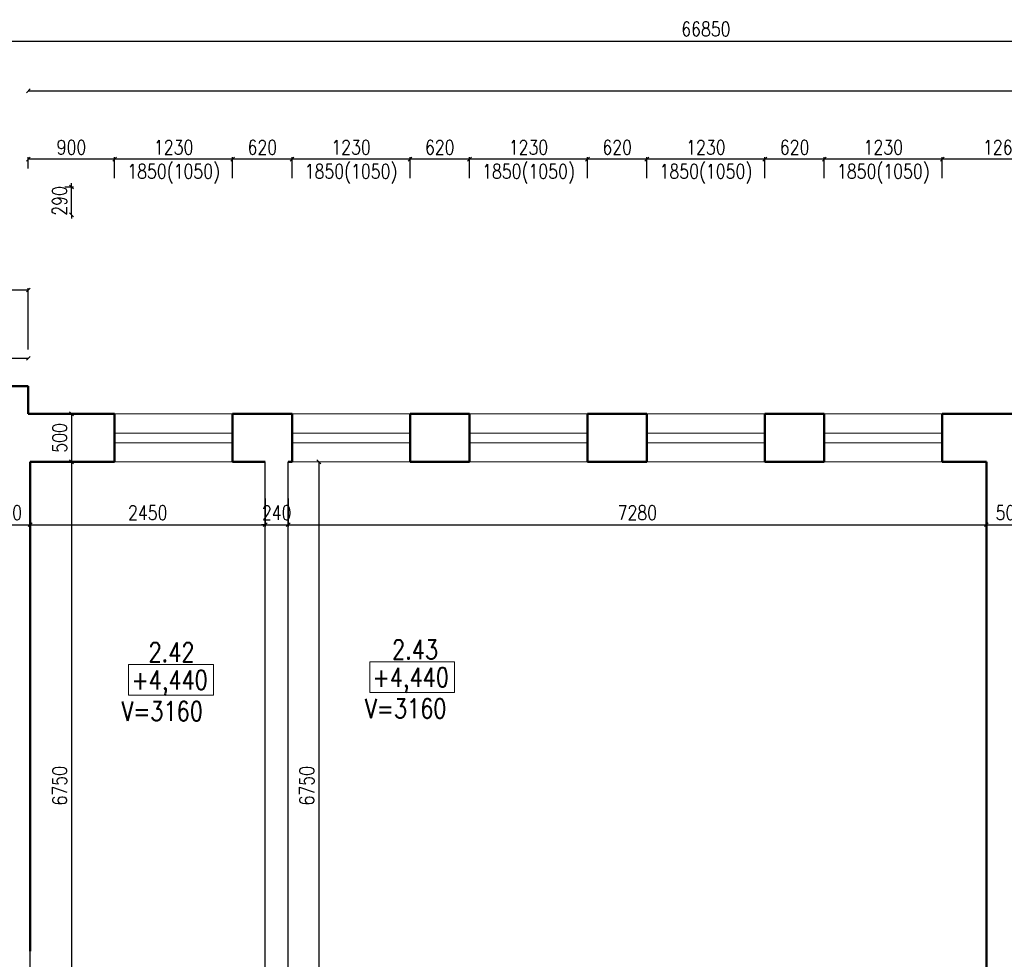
# Model space of a CAD drawing. Header units: millimetres. Extents: x -238874 to 551972, y -298952 to 658415.
# Tile 570 of 656: x 42568 to 52835, y 211207 to 220999. Entities that reach past the tile are written whole.
import ezdxf

# ---------------------------------------------------------------- set-up
doc = ezdxf.new("R2010")
doc.units = ezdxf.units.MM
doc.header["$LTSCALE"] = 20
for name, color, linetype in [('CZ', 255, 'Continuous'), ('KOTY', 8, 'Continuous'), ('ZDP', 50, 'Continuous')]:
    doc.layers.add(name, color=color, linetype=linetype)
doc.layers.add('NOSNÉ', color=8, linetype='Continuous', lineweight=50)
doc.layers.add('PRUCHODY', color=7, linetype='Continuous', lineweight=18)
doc.styles.add('SIMPLEX', font='SIMPLEX.shx', dxfattribs={"width": 0.8, "bigfont": 'CAD13.shx'})
doc.styles.get("Standard").update_dxf_attribs({"font": 'simplex.shx', "width": 0.8})
doc.dimstyles.new('CKA', dxfattribs={"dimtxt": 200, "dimasz": 40, "dimexe": 20, "dimexo": 0.2, "dimgap": 50, "dimtad": 1, "dimdec": 0, "dimrnd": 1, "dimzin": 0, "dimdsep": 46, "dimtxsty": 'Standard', "dimblk1": 'OBLIQUE', "dimblk2": 'OBLIQUE', "dimsah": 1, "dimcen": 0.09, "dimclrd": 253, "dimclre": 253, "dimclrt": 253, "dimadec": 0, "dimazin": 0, "dimtfac": 1, "dimtdec": 0, "dimtix": 1, "dimtmove": 2, "dimatfit": 3, "dimfxl": 1, "dimtolj": 1, "dimtzin": 0, "dimarcsym": 0})

# ---------------------------------------------------------------- blocks, each defined once
blk = doc.blocks.new('_OBLIQUE')
at = {"color": 0, "linetype": 'ByBlock'}
blk.add_line((-0.5, -0.5), (0.5, 0.5), dxfattribs=at)
blk = doc.blocks.new('*D1546')
at = {"layer": 'DEFPOINTS', "color": 0, "transparency": 16777216}
for p in [(83148, 220776), (16298, 218251), (83148, 218251)]:
    blk.add_point(p, dxfattribs=at)
at = {"layer": 'KOTY', "lineweight": -2, "transparency": 16777216}
for p, q in [((16298, 220776), (83148, 220776)), ((83148, 218632), (83148, 220796))]:
    blk.add_line(p, q, dxfattribs=at)
at = {"layer": 'KOTY', "lineweight": -2, "transparency": 16777216, "xscale": 40, "yscale": 40, "zscale": 40, "rotation": 180}
blk.add_blockref('_OBLIQUE', (16298, 220776), dxfattribs=at)
at = {"layer": 'KOTY', "lineweight": -2, "transparency": 16777216, "xscale": 40, "yscale": 40, "zscale": 40}
blk.add_blockref('_OBLIQUE', (83148, 220776), dxfattribs=at)
at = {"layer": 'KOTY', "transparency": 16777216, "insert": (49723, 220901), "char_height": 150, "attachment_point": 5, "style": 'SIMPLEX'}
blk.add_mtext('\\A1;66850', dxfattribs=at)
blk = doc.blocks.new('*D2412')
at = {"layer": 'DEFPOINTS', "color": 0, "transparency": 16777216}
for p in [(83148, 220258), (42658, 219256), (83148, 218966)]:
    blk.add_point(p, dxfattribs=at)
at = {"layer": 'KOTY', "lineweight": -2, "transparency": 16777216}
for p, q in [((42658, 220258), (83148, 220258)), ((83148, 219347), (83148, 220278))]:
    blk.add_line(p, q, dxfattribs=at)
at = {"layer": 'KOTY', "lineweight": -2, "transparency": 16777216, "xscale": 40, "yscale": 40, "zscale": 40, "rotation": 180}
blk.add_blockref('_OBLIQUE', (42658, 220258), dxfattribs=at)
at = {"layer": 'KOTY', "lineweight": -2, "transparency": 16777216, "xscale": 40, "yscale": 40, "zscale": 40}
blk.add_blockref('_OBLIQUE', (83148, 220258), dxfattribs=at)
at = {"layer": 'KOTY', "transparency": 16777216, "insert": (62903, 220383), "char_height": 150, "attachment_point": 5, "style": 'SIMPLEX'}
blk.add_mtext('\\A1;40490', dxfattribs=at)
blk = doc.blocks.new('*D2417')
at = {"layer": 'DEFPOINTS', "color": 0, "transparency": 16777216}
for p in [(42658, 218183), (32758, 217181), (42658, 217181)]:
    blk.add_point(p, dxfattribs=at)
at = {"layer": 'KOTY', "lineweight": -2, "transparency": 16777216}
for p, q in [((32758, 218183), (42658, 218183)), ((42658, 217562), (42658, 218203))]:
    blk.add_line(p, q, dxfattribs=at)
at = {"layer": 'KOTY', "lineweight": -2, "transparency": 16777216, "xscale": 40, "yscale": 40, "zscale": 40, "rotation": 180}
blk.add_blockref('_OBLIQUE', (32758, 218183), dxfattribs=at)
at = {"layer": 'KOTY', "lineweight": -2, "transparency": 16777216, "xscale": 40, "yscale": 40, "zscale": 40}
blk.add_blockref('_OBLIQUE', (42658, 218183), dxfattribs=at)
at = {"layer": 'KOTY', "transparency": 16777216, "insert": (37708, 218308), "char_height": 150, "attachment_point": 5, "style": 'SIMPLEX'}
blk.add_mtext('\\A1;9900', dxfattribs=at)
blk = doc.blocks.new('*D2458')
at = {"layer": 'DEFPOINTS', "color": 0, "transparency": 16777216}
for p in [(48488, 219545), (48488, 218966), (49108, 218966)]:
    blk.add_point(p, dxfattribs=at)
at = {"layer": 'KOTY', "lineweight": -2, "transparency": 16777216}
for p, q in [((48488, 219347), (48488, 219565)), ((49108, 219545), (48488, 219545))]:
    blk.add_line(p, q, dxfattribs=at)
at = {"layer": 'KOTY', "lineweight": -2, "transparency": 16777216, "xscale": 40, "yscale": 40, "zscale": 40, "rotation": 180}
blk.add_blockref('_OBLIQUE', (48488, 219545), dxfattribs=at)
at = {"layer": 'KOTY', "lineweight": -2, "transparency": 16777216, "xscale": 40, "yscale": 40, "zscale": 40}
blk.add_blockref('_OBLIQUE', (49108, 219545), dxfattribs=at)
at = {"layer": 'KOTY', "transparency": 16777216, "insert": (48798, 219670), "char_height": 150, "attachment_point": 5, "style": 'SIMPLEX'}
blk.add_mtext('\\A1;620', dxfattribs=at)
blk = doc.blocks.new('*D2459')
at = {"layer": 'DEFPOINTS', "color": 0, "transparency": 16777216}
for p in [(45368, 216391), (52648, 215736), (52648, 215736)]:
    blk.add_point(p, dxfattribs=at)
at = {"layer": 'KOTY', "lineweight": -2, "transparency": 16777216}
for p, q in [((52648, 216117), (52648, 215756)), ((45368, 215736), (52648, 215736))]:
    blk.add_line(p, q, dxfattribs=at)
at = {"layer": 'KOTY', "lineweight": -2, "transparency": 16777216, "xscale": 40, "yscale": 40, "zscale": 40, "rotation": 180}
blk.add_blockref('_OBLIQUE', (45368, 215736), dxfattribs=at)
at = {"layer": 'KOTY', "lineweight": -2, "transparency": 16777216, "xscale": 40, "yscale": 40, "zscale": 40}
blk.add_blockref('_OBLIQUE', (52648, 215736), dxfattribs=at)
at = {"layer": 'KOTY', "transparency": 16777216, "insert": (49008, 215861), "char_height": 150, "attachment_point": 5, "style": 'SIMPLEX'}
blk.add_mtext('\\A1;7280', dxfattribs=at)
blk = doc.blocks.new('*D2461')
at = {"layer": 'DEFPOINTS', "color": 0, "transparency": 16777216}
for p in [(42678, 216391), (42678, 209641), (43109, 209641)]:
    blk.add_point(p, dxfattribs=at)
at = {"layer": 'KOTY', "lineweight": -2, "transparency": 16777216}
for p, q in [((43109, 216391), (43109, 209641)), ((43059, 209641), (43129, 209641))]:
    blk.add_line(p, q, dxfattribs=at)
at = {"layer": 'KOTY', "lineweight": -2, "transparency": 16777216, "xscale": 40, "yscale": 40, "zscale": 40}
for p, rotation in [((43109, 216391), 90), ((43109, 209641), 270)]:
    blk.add_blockref('_OBLIQUE', p, dxfattribs=dict(at, rotation=rotation))
at = {"layer": 'KOTY', "transparency": 16777216, "insert": (42984, 213016), "char_height": 150, "attachment_point": 5, "rotation": 90, "style": 'SIMPLEX'}
blk.add_mtext('\\A1;6750', dxfattribs=at)
blk = doc.blocks.new('*D2462')
at = {"layer": 'DEFPOINTS', "color": 0, "transparency": 16777216}
for p in [(45368, 216391), (45368, 209641), (45687, 209641)]:
    blk.add_point(p, dxfattribs=at)
at = {"layer": 'KOTY', "lineweight": -2, "transparency": 16777216}
for p, q in [((45687, 216391), (45687, 209641)), ((45749, 209641), (45707, 209641))]:
    blk.add_line(p, q, dxfattribs=at)
at = {"layer": 'KOTY', "lineweight": -2, "transparency": 16777216, "xscale": 40, "yscale": 40, "zscale": 40}
for p, rotation in [((45687, 216391), 90), ((45687, 209641), 270)]:
    blk.add_blockref('_OBLIQUE', p, dxfattribs=dict(at, rotation=rotation))
at = {"layer": 'KOTY', "transparency": 16777216, "insert": (45562, 213016), "char_height": 150, "attachment_point": 5, "rotation": 90, "style": 'SIMPLEX'}
blk.add_mtext('\\A1;6750', dxfattribs=at)
blk = doc.blocks.new('*D2469')
at = {"layer": 'DEFPOINTS', "color": 0, "transparency": 16777216}
for p in [(43558, 219545), (43558, 218966), (44788, 218966)]:
    blk.add_point(p, dxfattribs=at)
at = {"layer": 'KOTY', "lineweight": -2, "transparency": 16777216}
for p, q in [((43558, 219347), (43558, 219565)), ((44788, 219545), (43558, 219545))]:
    blk.add_line(p, q, dxfattribs=at)
at = {"layer": 'KOTY', "lineweight": -2, "transparency": 16777216, "xscale": 40, "yscale": 40, "zscale": 40, "rotation": 180}
blk.add_blockref('_OBLIQUE', (43558, 219545), dxfattribs=at)
at = {"layer": 'KOTY', "lineweight": -2, "transparency": 16777216, "xscale": 40, "yscale": 40, "zscale": 40}
blk.add_blockref('_OBLIQUE', (44788, 219545), dxfattribs=at)
at = {"layer": 'KOTY', "transparency": 16777216, "insert": (44173, 219670), "char_height": 150, "attachment_point": 5, "style": 'SIMPLEX'}
blk.add_mtext('\\A1;1230', dxfattribs=at)
blk = doc.blocks.new('*D2470')
at = {"layer": 'DEFPOINTS', "color": 0, "transparency": 16777216}
for p in [(42678, 216391), (45128, 216391), (45128, 215736)]:
    blk.add_point(p, dxfattribs=at)
at = {"layer": 'KOTY', "lineweight": -2, "transparency": 16777216}
for p, q in [((45128, 216010), (45128, 215716)), ((42678, 215736), (45128, 215736))]:
    blk.add_line(p, q, dxfattribs=at)
at = {"layer": 'KOTY', "lineweight": -2, "transparency": 16777216, "xscale": 40, "yscale": 40, "zscale": 40, "rotation": 180}
blk.add_blockref('_OBLIQUE', (42678, 215736), dxfattribs=at)
at = {"layer": 'KOTY', "lineweight": -2, "transparency": 16777216, "xscale": 40, "yscale": 40, "zscale": 40}
blk.add_blockref('_OBLIQUE', (45128, 215736), dxfattribs=at)
at = {"layer": 'KOTY', "transparency": 16777216, "insert": (43903, 215861), "char_height": 150, "attachment_point": 5, "style": 'SIMPLEX'}
blk.add_mtext('\\A1;2450', dxfattribs=at)
blk = doc.blocks.new('*D2471')
at = {"layer": 'DEFPOINTS', "color": 0, "transparency": 16777216}
for p in [(42658, 219545), (42658, 219066), (43558, 218966)]:
    blk.add_point(p, dxfattribs=at)
at = {"layer": 'KOTY', "lineweight": -2, "transparency": 16777216}
for p, q in [((42658, 219447), (42658, 219565)), ((43558, 219545), (42658, 219545))]:
    blk.add_line(p, q, dxfattribs=at)
at = {"layer": 'KOTY', "lineweight": -2, "transparency": 16777216, "xscale": 40, "yscale": 40, "zscale": 40, "rotation": 180}
blk.add_blockref('_OBLIQUE', (42658, 219545), dxfattribs=at)
at = {"layer": 'KOTY', "lineweight": -2, "transparency": 16777216, "xscale": 40, "yscale": 40, "zscale": 40}
blk.add_blockref('_OBLIQUE', (43558, 219545), dxfattribs=at)
at = {"layer": 'KOTY', "transparency": 16777216, "insert": (43108, 219670), "char_height": 150, "attachment_point": 5, "style": 'SIMPLEX'}
blk.add_mtext('\\A1;900', dxfattribs=at)
blk = doc.blocks.new('*D2472')
at = {"layer": 'DEFPOINTS', "color": 0, "transparency": 16777216}
for p in [(41458, 217470), (41458, 217091), (42658, 216991)]:
    blk.add_point(p, dxfattribs=at)
at = {"layer": 'KOTY', "lineweight": -2, "transparency": 16777216}
for p, q in [((41458, 217472), (41458, 217490)), ((42658, 217470), (41458, 217470))]:
    blk.add_line(p, q, dxfattribs=at)
at = {"layer": 'KOTY', "lineweight": -2, "transparency": 16777216, "xscale": 40, "yscale": 40, "zscale": 40, "rotation": 180}
blk.add_blockref('_OBLIQUE', (41458, 217470), dxfattribs=at)
at = {"layer": 'KOTY', "lineweight": -2, "transparency": 16777216, "xscale": 40, "yscale": 40, "zscale": 40}
blk.add_blockref('_OBLIQUE', (42658, 217470), dxfattribs=at)
at = {"layer": 'KOTY', "transparency": 16777216, "insert": (42058, 217595), "char_height": 150, "attachment_point": 5, "style": 'SIMPLEX'}
blk.add_mtext('\\A1;1200', dxfattribs=at)
blk = doc.blocks.new('*D2474')
at = {"layer": 'DEFPOINTS', "color": 0, "transparency": 16777216}
for p in [(42658, 216891), (42678, 216391), (43109, 216391)]:
    blk.add_point(p, dxfattribs=at)
at = {"layer": 'KOTY', "lineweight": -2, "transparency": 16777216}
for p, q in [((43109, 216891), (43109, 216391)), ((43059, 216391), (43129, 216391))]:
    blk.add_line(p, q, dxfattribs=at)
at = {"layer": 'KOTY', "lineweight": -2, "transparency": 16777216, "xscale": 40, "yscale": 40, "zscale": 40}
for p, rotation in [((43109, 216891), 90), ((43109, 216391), 270)]:
    blk.add_blockref('_OBLIQUE', p, dxfattribs=dict(at, rotation=rotation))
at = {"layer": 'KOTY', "transparency": 16777216, "insert": (42984, 216641), "char_height": 150, "attachment_point": 5, "rotation": 90, "style": 'SIMPLEX'}
blk.add_mtext('\\A1;500', dxfattribs=at)
blk = doc.blocks.new('*D2475')
at = {"layer": 'DEFPOINTS', "color": 0, "transparency": 16777216}
for p in [(42198, 216591), (42678, 216391), (42678, 215736)]:
    blk.add_point(p, dxfattribs=at)
at = {"layer": 'KOTY', "lineweight": -2, "transparency": 16777216}
for p, q in [((42678, 216010), (42678, 215716)), ((42198, 215736), (42678, 215736))]:
    blk.add_line(p, q, dxfattribs=at)
at = {"layer": 'KOTY', "lineweight": -2, "transparency": 16777216, "xscale": 40, "yscale": 40, "zscale": 40, "rotation": 180}
blk.add_blockref('_OBLIQUE', (42198, 215736), dxfattribs=at)
at = {"layer": 'KOTY', "lineweight": -2, "transparency": 16777216, "xscale": 40, "yscale": 40, "zscale": 40}
blk.add_blockref('_OBLIQUE', (42678, 215736), dxfattribs=at)
at = {"layer": 'KOTY', "transparency": 16777216, "insert": (42438, 215861), "char_height": 150, "attachment_point": 5, "style": 'SIMPLEX'}
blk.add_mtext('\\A1;480', dxfattribs=at)
blk = doc.blocks.new('*D2476')
at = {"layer": 'DEFPOINTS', "color": 0, "transparency": 16777216}
for p in [(42658, 219256), (43108, 219256), (42658, 218966)]:
    blk.add_point(p, dxfattribs=at)
at = {"layer": 'KOTY', "lineweight": -2, "transparency": 16777216}
for p, q in [((43039, 219256), (43128, 219256)), ((43108, 219256), (43108, 219296)), ((43108, 218966), (43108, 219256)), ((43108, 218966), (43108, 218926))]:
    blk.add_line(p, q, dxfattribs=at)
at = {"layer": 'KOTY', "lineweight": -2, "transparency": 16777216, "xscale": 40, "yscale": 40, "zscale": 40}
for p, rotation in [((43108, 219256), 270), ((43108, 218966), 90)]:
    blk.add_blockref('_OBLIQUE', p, dxfattribs=dict(at, rotation=rotation))
at = {"layer": 'KOTY', "transparency": 16777216, "insert": (42983, 219111), "char_height": 150, "attachment_point": 5, "rotation": 90, "style": 'SIMPLEX'}
blk.add_mtext('\\A1;290', dxfattribs=at)
blk = doc.blocks.new('*D2477')
at = {"layer": 'DEFPOINTS', "color": 0, "transparency": 16777216}
for p in [(47258, 219545), (47258, 218966), (48488, 218966)]:
    blk.add_point(p, dxfattribs=at)
at = {"layer": 'KOTY', "lineweight": -2, "transparency": 16777216}
for p, q in [((47258, 219347), (47258, 219565)), ((48488, 219545), (47258, 219545))]:
    blk.add_line(p, q, dxfattribs=at)
at = {"layer": 'KOTY', "lineweight": -2, "transparency": 16777216, "xscale": 40, "yscale": 40, "zscale": 40, "rotation": 180}
blk.add_blockref('_OBLIQUE', (47258, 219545), dxfattribs=at)
at = {"layer": 'KOTY', "lineweight": -2, "transparency": 16777216, "xscale": 40, "yscale": 40, "zscale": 40}
blk.add_blockref('_OBLIQUE', (48488, 219545), dxfattribs=at)
at = {"layer": 'KOTY', "transparency": 16777216, "insert": (47873, 219670), "char_height": 150, "attachment_point": 5, "style": 'SIMPLEX'}
blk.add_mtext('\\A1;1230', dxfattribs=at)
blk = doc.blocks.new('*D2478')
at = {"layer": 'DEFPOINTS', "color": 0, "transparency": 16777216}
for p in [(46638, 219545), (46638, 218966), (47258, 218966)]:
    blk.add_point(p, dxfattribs=at)
at = {"layer": 'KOTY', "lineweight": -2, "transparency": 16777216}
for p, q in [((46638, 219347), (46638, 219565)), ((47258, 219545), (46638, 219545))]:
    blk.add_line(p, q, dxfattribs=at)
at = {"layer": 'KOTY', "lineweight": -2, "transparency": 16777216, "xscale": 40, "yscale": 40, "zscale": 40, "rotation": 180}
blk.add_blockref('_OBLIQUE', (46638, 219545), dxfattribs=at)
at = {"layer": 'KOTY', "lineweight": -2, "transparency": 16777216, "xscale": 40, "yscale": 40, "zscale": 40}
blk.add_blockref('_OBLIQUE', (47258, 219545), dxfattribs=at)
at = {"layer": 'KOTY', "transparency": 16777216, "insert": (46948, 219670), "char_height": 150, "attachment_point": 5, "style": 'SIMPLEX'}
blk.add_mtext('\\A1;620', dxfattribs=at)
blk = doc.blocks.new('*D2479')
at = {"layer": 'DEFPOINTS', "color": 0, "transparency": 16777216}
for p in [(45408, 219545), (45408, 218966), (46638, 218966)]:
    blk.add_point(p, dxfattribs=at)
at = {"layer": 'KOTY', "lineweight": -2, "transparency": 16777216}
for p, q in [((45408, 219347), (45408, 219565)), ((46638, 219545), (45408, 219545))]:
    blk.add_line(p, q, dxfattribs=at)
at = {"layer": 'KOTY', "lineweight": -2, "transparency": 16777216, "xscale": 40, "yscale": 40, "zscale": 40, "rotation": 180}
blk.add_blockref('_OBLIQUE', (45408, 219545), dxfattribs=at)
at = {"layer": 'KOTY', "lineweight": -2, "transparency": 16777216, "xscale": 40, "yscale": 40, "zscale": 40}
blk.add_blockref('_OBLIQUE', (46638, 219545), dxfattribs=at)
at = {"layer": 'KOTY', "transparency": 16777216, "insert": (46023, 219670), "char_height": 150, "attachment_point": 5, "style": 'SIMPLEX'}
blk.add_mtext('\\A1;1230', dxfattribs=at)
blk = doc.blocks.new('*D2480')
at = {"layer": 'DEFPOINTS', "color": 0, "transparency": 16777216}
for p in [(44788, 219545), (44788, 218966), (45408, 218966)]:
    blk.add_point(p, dxfattribs=at)
at = {"layer": 'KOTY', "lineweight": -2, "transparency": 16777216}
for p, q in [((44788, 219347), (44788, 219565)), ((45408, 219545), (44788, 219545))]:
    blk.add_line(p, q, dxfattribs=at)
at = {"layer": 'KOTY', "lineweight": -2, "transparency": 16777216, "xscale": 40, "yscale": 40, "zscale": 40, "rotation": 180}
blk.add_blockref('_OBLIQUE', (44788, 219545), dxfattribs=at)
at = {"layer": 'KOTY', "lineweight": -2, "transparency": 16777216, "xscale": 40, "yscale": 40, "zscale": 40}
blk.add_blockref('_OBLIQUE', (45408, 219545), dxfattribs=at)
at = {"layer": 'KOTY', "transparency": 16777216, "insert": (45098, 219670), "char_height": 150, "attachment_point": 5, "style": 'SIMPLEX'}
blk.add_mtext('\\A1;620', dxfattribs=at)
blk = doc.blocks.new('*D2481')
at = {"layer": 'DEFPOINTS', "color": 0, "transparency": 16777216}
for p in [(45128, 216391), (45368, 216391), (45368, 215736)]:
    blk.add_point(p, dxfattribs=at)
at = {"layer": 'KOTY', "lineweight": -2, "transparency": 16777216}
for p, q in [((45368, 216010), (45368, 215716)), ((45128, 215736), (45088, 215736)), ((45128, 215736), (45368, 215736)), ((45368, 215736), (45408, 215736))]:
    blk.add_line(p, q, dxfattribs=at)
at = {"layer": 'KOTY', "lineweight": -2, "transparency": 16777216, "xscale": 40, "yscale": 40, "zscale": 40}
blk.add_blockref('_OBLIQUE', (45128, 215736), dxfattribs=at)
at = {"layer": 'KOTY', "lineweight": -2, "transparency": 16777216, "xscale": 40, "yscale": 40, "zscale": 40, "rotation": 180}
blk.add_blockref('_OBLIQUE', (45368, 215736), dxfattribs=at)
at = {"layer": 'KOTY', "transparency": 16777216, "insert": (45248, 215861), "char_height": 150, "attachment_point": 5, "style": 'SIMPLEX'}
blk.add_mtext('\\A1;240', dxfattribs=at)
blk = doc.blocks.new('*D2492')
at = {"layer": 'DEFPOINTS', "color": 0, "transparency": 16777216}
for p in [(52188, 219545), (52188, 218966), (53448, 218966)]:
    blk.add_point(p, dxfattribs=at)
at = {"layer": 'KOTY', "lineweight": -2, "transparency": 16777216}
for p, q in [((52188, 219347), (52188, 219565)), ((53448, 219545), (52188, 219545))]:
    blk.add_line(p, q, dxfattribs=at)
at = {"layer": 'KOTY', "lineweight": -2, "transparency": 16777216, "xscale": 40, "yscale": 40, "zscale": 40, "rotation": 180}
blk.add_blockref('_OBLIQUE', (52188, 219545), dxfattribs=at)
at = {"layer": 'KOTY', "lineweight": -2, "transparency": 16777216, "xscale": 40, "yscale": 40, "zscale": 40}
blk.add_blockref('_OBLIQUE', (53448, 219545), dxfattribs=at)
at = {"layer": 'KOTY', "transparency": 16777216, "insert": (52818, 219670), "char_height": 150, "attachment_point": 5, "style": 'SIMPLEX'}
blk.add_mtext('\\A1;1260', dxfattribs=at)
blk = doc.blocks.new('*D2493')
at = {"layer": 'DEFPOINTS', "color": 0, "transparency": 16777216}
for p in [(52648, 215736), (53148, 215736), (53148, 215736)]:
    blk.add_point(p, dxfattribs=at)
at = {"layer": 'KOTY', "lineweight": -2, "transparency": 16777216}
for p, q in [((53148, 216117), (53148, 215756)), ((52648, 215736), (53148, 215736))]:
    blk.add_line(p, q, dxfattribs=at)
at = {"layer": 'KOTY', "lineweight": -2, "transparency": 16777216, "xscale": 40, "yscale": 40, "zscale": 40, "rotation": 180}
blk.add_blockref('_OBLIQUE', (52648, 215736), dxfattribs=at)
at = {"layer": 'KOTY', "lineweight": -2, "transparency": 16777216, "xscale": 40, "yscale": 40, "zscale": 40}
blk.add_blockref('_OBLIQUE', (53148, 215736), dxfattribs=at)
at = {"layer": 'KOTY', "transparency": 16777216, "insert": (52898, 215861), "char_height": 150, "attachment_point": 5, "style": 'SIMPLEX'}
blk.add_mtext('\\A1;500', dxfattribs=at)
blk = doc.blocks.new('*D2494')
at = {"layer": 'DEFPOINTS', "color": 0, "transparency": 16777216}
for p in [(50958, 219545), (50958, 218966), (52188, 218966)]:
    blk.add_point(p, dxfattribs=at)
at = {"layer": 'KOTY', "lineweight": -2, "transparency": 16777216}
for p, q in [((50958, 219347), (50958, 219565)), ((52188, 219545), (50958, 219545))]:
    blk.add_line(p, q, dxfattribs=at)
at = {"layer": 'KOTY', "lineweight": -2, "transparency": 16777216, "xscale": 40, "yscale": 40, "zscale": 40, "rotation": 180}
blk.add_blockref('_OBLIQUE', (50958, 219545), dxfattribs=at)
at = {"layer": 'KOTY', "lineweight": -2, "transparency": 16777216, "xscale": 40, "yscale": 40, "zscale": 40}
blk.add_blockref('_OBLIQUE', (52188, 219545), dxfattribs=at)
at = {"layer": 'KOTY', "transparency": 16777216, "insert": (51573, 219670), "char_height": 150, "attachment_point": 5, "style": 'SIMPLEX'}
blk.add_mtext('\\A1;1230', dxfattribs=at)
blk = doc.blocks.new('*D2495')
at = {"layer": 'DEFPOINTS', "color": 0, "transparency": 16777216}
for p in [(50338, 219545), (50338, 218966), (50958, 218966)]:
    blk.add_point(p, dxfattribs=at)
at = {"layer": 'KOTY', "lineweight": -2, "transparency": 16777216}
for p, q in [((50338, 219347), (50338, 219565)), ((50958, 219545), (50338, 219545))]:
    blk.add_line(p, q, dxfattribs=at)
at = {"layer": 'KOTY', "lineweight": -2, "transparency": 16777216, "xscale": 40, "yscale": 40, "zscale": 40, "rotation": 180}
blk.add_blockref('_OBLIQUE', (50338, 219545), dxfattribs=at)
at = {"layer": 'KOTY', "lineweight": -2, "transparency": 16777216, "xscale": 40, "yscale": 40, "zscale": 40}
blk.add_blockref('_OBLIQUE', (50958, 219545), dxfattribs=at)
at = {"layer": 'KOTY', "transparency": 16777216, "insert": (50648, 219670), "char_height": 150, "attachment_point": 5, "style": 'SIMPLEX'}
blk.add_mtext('\\A1;620', dxfattribs=at)
blk = doc.blocks.new('*D2496')
at = {"layer": 'DEFPOINTS', "color": 0, "transparency": 16777216}
for p in [(49108, 219545), (49108, 218966), (50338, 218966)]:
    blk.add_point(p, dxfattribs=at)
at = {"layer": 'KOTY', "lineweight": -2, "transparency": 16777216}
for p, q in [((49108, 219347), (49108, 219565)), ((50338, 219545), (49108, 219545))]:
    blk.add_line(p, q, dxfattribs=at)
at = {"layer": 'KOTY', "lineweight": -2, "transparency": 16777216, "xscale": 40, "yscale": 40, "zscale": 40, "rotation": 180}
blk.add_blockref('_OBLIQUE', (49108, 219545), dxfattribs=at)
at = {"layer": 'KOTY', "lineweight": -2, "transparency": 16777216, "xscale": 40, "yscale": 40, "zscale": 40}
blk.add_blockref('_OBLIQUE', (50338, 219545), dxfattribs=at)
at = {"layer": 'KOTY', "transparency": 16777216, "insert": (49723, 219670), "char_height": 150, "attachment_point": 5, "style": 'SIMPLEX'}
blk.add_mtext('\\A1;1230', dxfattribs=at)

msp = doc.modelspace()

# ---------------------------------------------------------------- linework, layer by layer
at = {"layer": 'NOSNÉ'}
for p, q in [((42657.962, 217180.863), (41457.962, 217180.863)), ((42657.962, 217180.863), (41457.962, 217180.863)), ((42657.962, 216890.863), (42657.962, 217180.863)), ((43557.962, 216890.863), (42657.962, 216890.863)), ((43557.962, 216390.863), (43557.962, 216890.863)), ((45407.962, 216890.863), (44787.962, 216890.863)), ((44787.962, 216690.863), (44787.962, 216890.863)), ((44787.962, 216390.863), (44787.962, 216890.863)), ((45407.962, 216390.863), (45407.962, 216890.863)), ((47257.962, 216890.863), (46637.962, 216890.863)), ((46637.962, 216690.863), (46637.962, 216890.863)), ((46637.962, 216390.863), (46637.962, 216890.863)), ((47257.962, 216390.863), (47257.962, 216890.863)), ((49107.962, 216890.863), (48487.962, 216890.863)), ((48487.962, 216690.863), (48487.962, 216890.863)), ((48487.962, 216390.863), (48487.962, 216890.863)), ((49107.962, 216390.863), (49107.962, 216890.863)), ((50957.962, 216890.863), (50337.962, 216890.863)), ((50337.962, 216690.863), (50337.962, 216890.863)), ((50337.962, 216390.863), (50337.962, 216890.863)), ((50957.962, 216390.863), (50957.962, 216890.863)), ((53447.962, 216890.863), (52187.962, 216890.863)), ((52187.962, 216390.863), (52187.962, 216890.863)), ((42677.962, 212468.797), (42677.962, 216390.863)), ((43557.962, 216390.863), (42677.962, 216390.863)), ((45127.962, 216390.863), (44787.962, 216390.863)), ((45407.962, 216390.863), (45367.962, 216390.863)), ((47257.962, 216390.863), (46637.962, 216390.863)), ((49107.962, 216390.863), (48487.962, 216390.863)), ((50957.962, 216390.863), (50337.962, 216390.863)), ((52647.962, 216390.863), (52187.962, 216390.863)), ((52647.962, 209640.863), (52647.962, 216390.863)), ((42677.962, 211290.863), (42677.962, 212468.797))]:
    msp.add_line(p, q, dxfattribs=at)
at = {"layer": 'PRUCHODY'}
for p, q in [((43557.962, 216890.863), (44787.962, 216890.863)), ((46637.962, 216890.863), (45407.962, 216890.863)), ((47257.962, 216890.863), (48487.962, 216890.863)), ((50337.962, 216890.863), (49107.962, 216890.863)), ((52187.962, 216890.863), (50957.962, 216890.863)), ((44787.962, 216690.863), (43557.962, 216690.863)), ((46637.962, 216690.863), (45407.962, 216690.863)), ((48487.962, 216690.863), (47257.962, 216690.863)), ((50337.962, 216690.863), (49107.962, 216690.863)), ((52187.962, 216690.863), (50957.962, 216690.863)), ((44787.962, 216590.863), (43557.962, 216590.863)), ((46637.962, 216590.863), (45407.962, 216590.863)), ((48487.962, 216590.863), (47257.962, 216590.863)), ((50337.962, 216590.863), (49107.962, 216590.863)), ((52187.962, 216590.863), (50957.962, 216590.863)), ((43557.962, 216390.863), (44787.962, 216390.863)), ((45407.962, 216390.863), (46637.962, 216390.863)), ((47257.962, 216390.863), (48487.962, 216390.863)), ((50337.962, 216390.863), (49107.962, 216390.863)), ((52187.962, 216390.863), (50957.962, 216390.863))]:
    msp.add_line(p, q, dxfattribs=at)
for points in [[(43703.616, 214280.525), (44587.295, 214280.525), (44587.295, 213960.611), (43703.616, 213960.611)], [(46217.724, 214308.101), (47101.403, 214308.101), (47101.403, 213988.187), (46217.724, 213988.187)]]:
    msp.add_lwpolyline(points, close=True, dxfattribs=at)
at = {"layer": 'ZDP'}
for p, q in [((45127.962, 209640.863), (45127.962, 216390.863)), ((45367.962, 209640.863), (45367.962, 216390.863)), ((42677.962, 209640.863), (42677.962, 211290.863))]:
    msp.add_line(p, q, dxfattribs=at)

# ---------------------------------------------------------------- texts
at = {"layer": 'CZ', "color": 7, "char_height": 200, "width": 1830.1, "attachment_point": 1}
for s, insert in [('2.42', (43911.267, 214508.313)), ('2.43', (46450.511, 214535.889)), ('+4,440', (43734.451, 214218.704)), ('+4,440', (46248.559, 214246.28)), ('V=3160', (43628.68, 213893.991)), ('V=3160', (46167.924, 213921.566))]:
    msp.add_mtext(s, dxfattribs=dict(at, insert=insert))
at = {"layer": 'KOTY', "char_height": 150, "attachment_point": 5, "style": 'SIMPLEX'}
for insert in [(44172.962, 219393.401), (46022.962, 219393.401), (47872.962, 219393.401), (49722.962, 219393.401), (51572.962, 219393.401)]:
    msp.add_mtext('1850(1050)', dxfattribs=dict(at, insert=insert))

# ---------------------------------------------------------------- dimensions: what is measured, and where the dimension line sits
at = {"layer": 'KOTY'}
for base, p1, p2, text, picture, middle in [((83147.962, 220775.854), (16297.962, 218251.086), (83147.962, 218251.086), '66850', '*D1546', (49722.962, 220900.854)), ((83147.962, 220257.647), (42657.962, 219255.897), (83147.962, 218965.897), '40490', '*D2412', (62902.962, 220382.647)), ((42657.962, 219545.166), (43557.962, 218965.897), (42657.962, 219065.897), '900', '*D2471', (43107.962, 219670.166)), ((43557.962, 219545.166), (44787.962, 218965.897), (43557.962, 218965.897), '1230', '*D2469', (44172.962, 219670.166)), ((44787.962, 219545.166), (45407.962, 218965.897), (44787.962, 218965.897), '620', '*D2480', (45097.962, 219670.166)), ((45407.962, 219545.166), (46637.962, 218965.897), (45407.962, 218965.897), '1230', '*D2479', (46022.962, 219670.166)), ((46637.962, 219545.166), (47257.962, 218965.897), (46637.962, 218965.897), '620', '*D2478', (46947.962, 219670.166)), ((47257.962, 219545.166), (48487.962, 218965.897), (47257.962, 218965.897), '1230', '*D2477', (47872.962, 219670.166)), ((48487.962, 219545.166), (49107.962, 218965.897), (48487.962, 218965.897), '620', '*D2458', (48797.962, 219670.166)), ((49107.962, 219545.166), (50337.962, 218965.897), (49107.962, 218965.897), '1230', '*D2496', (49722.962, 219670.166)), ((50337.962, 219545.166), (50957.962, 218965.897), (50337.962, 218965.897), '620', '*D2495', (50647.962, 219670.166)), ((50957.962, 219545.166), (52187.962, 218965.897), (50957.962, 218965.897), '1230', '*D2494', (51572.962, 219670.166)), ((52187.962, 219545.166), (53447.962, 218965.897), (52187.962, 218965.897), '1260', '*D2492', (52817.962, 219670.166)), ((42657.962, 218182.612), (32757.962, 217180.863), (42657.962, 217180.863), '9900', '*D2417', (37707.962, 218307.612)), ((41457.962, 217470.131), (42657.962, 216990.863), (41457.962, 217090.863), '1200', '*D2472', (42057.962, 217595.131))]:
    dim = msp.add_linear_dim(base=base, p1=p1, p2=p2, text=text, dimstyle='CKA', override={"dimtxt": 150, "dimexo": 380.774374, "dimtxsty": 'SIMPLEX', "dimse1": 1, "dimclrd": 256, "dimclre": 256, "dimclrt": 256}, dxfattribs=at)
    dim.commit()
    dim.dimension.update_dxf_attribs({"geometry": picture, "text_midpoint": middle})
for base, p1, p2, angle, text, picture, middle in [((43107.962, 219255.897), (42657.962, 218965.897), (42657.962, 219255.897), 270, '290', '*D2476', (42982.962, 219110.897)), ((43108.598, 216390.863), (42657.962, 216890.863), (42677.962, 216390.863), 270, '500', '*D2474', (42983.598, 216640.863)), ((42677.962, 215736.146), (42197.962, 216590.863), (42677.962, 216390.863), 180, '480', '*D2475', (42437.962, 215861.146)), ((45127.962, 215736.146), (42677.962, 216390.863), (45127.962, 216390.863), 180, '2450', '*D2470', (43902.962, 215861.146)), ((43108.598, 209640.863), (42677.962, 216390.863), (42677.962, 209640.863), 270, '6750', '*D2461', (42983.598, 213015.863)), ((45367.962, 215736.146), (45127.962, 216390.863), (45367.962, 216390.863), 180, '240', '*D2481', (45247.962, 215861.146)), ((52647.962, 215736.146), (45367.962, 216390.863), (52647.962, 215736.146), 180, '7280', '*D2459', (49007.962, 215861.146)), ((45686.999, 209640.863), (45367.962, 216390.863), (45367.962, 209640.863), 270, '6750', '*D2462', (45561.999, 213015.863)), ((53147.962, 215736.146), (52647.962, 215736.146), (53147.962, 215736.146), 180, '500', '*D2493', (52897.962, 215861.146))]:
    dim = msp.add_linear_dim(base=base, p1=p1, p2=p2, angle=angle, text=text, dimstyle='CKA', override={"dimtxt": 150, "dimexo": 380.774374, "dimtxsty": 'SIMPLEX', "dimse1": 1, "dimclrd": 256, "dimclre": 256, "dimclrt": 256}, dxfattribs=at)
    dim.commit()
    dim.dimension.update_dxf_attribs({"geometry": picture, "text_midpoint": middle})

doc.saveas('drawing.dxf')
